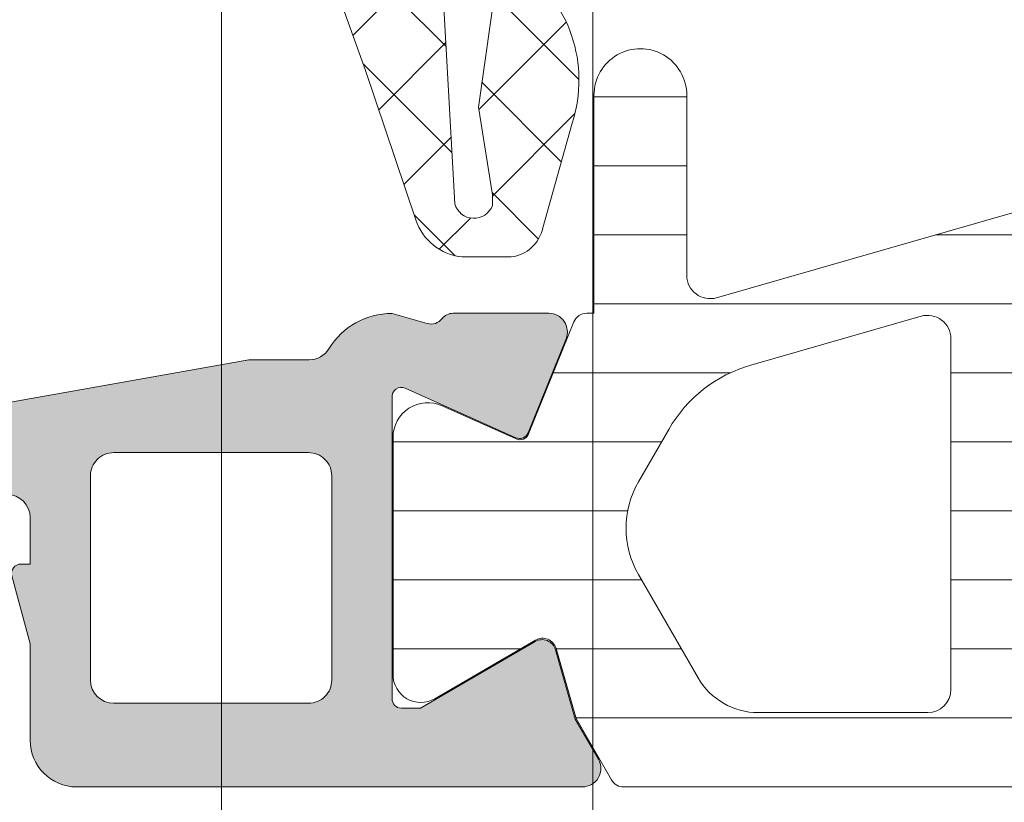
# Model space of a CAD drawing. Header units: millimetres. Extents: x 144573 to 336993, y 74252 to 247042.
# Tile 910 of 1056: x 198244 to 198265, y 227414 to 227431. Entities that reach past the tile are written whole.
import ezdxf

# ---------------------------------------------------------------- set-up
doc = ezdxf.new("R2010")
doc.units = ezdxf.units.MM
doc.layers.add('FASÁDA DETAILNÍ', color=255, linetype='Continuous', lineweight=0)

msp = doc.modelspace()

# ---------------------------------------------------------------- hatches: boundary and pattern name
at = {"layer": 'FASÁDA DETAILNÍ'}
h = msp.add_hatch(dxfattribs=at)
h.set_pattern_fill('ANSI37', color=256, scale=0.48, angle=-1.272221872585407e-14, style=0)
h.set_pattern_definition([(44.99999999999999, (198258.5511720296, 227444.2297674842), (-1.077630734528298, 1.077630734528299), []), (135, (198258.5511720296, 227444.2297674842), (-1.077630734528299, -1.077630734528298), [])])
edge = h.paths.add_edge_path(flags=16)
edge.add_line((198255.1498950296, 227444.8940614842), (198255.2496390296, 227446.2869154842))
edge.add_arc((198254.6511721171, 227446.3297729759), 0.599999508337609, 355.9039194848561, 450.0000083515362)
edge.add_arc((198254.6511719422, 227446.3297729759), 0.5999995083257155, 89.99999164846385, 184.0960805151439)
edge.add_line((198254.0527050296, 227446.2869154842), (198254.1524490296, 227444.8940614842))
edge.add_arc((198254.6511720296, 227444.9297759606), 0.5000001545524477, 184.0960643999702, 355.9039356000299)
edge = h.paths.add_edge_path(flags=16)
edge.add_arc((198253.0511754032, 227441.7297678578), 0.4999996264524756, 359.9999571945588, 450.0000428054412)
edge.add_line((198253.0511750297, 227442.2297674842), (198249.4574900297, 227442.2297674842))
edge.add_arc((198249.4574900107, 227441.7297671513), 0.5000003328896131, 89.9999978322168, 203.2180266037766)
edge.add_line((198248.9979840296, 227441.5326514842), (198251.7138620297, 227435.2015494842))
edge.add_arc((198252.1733673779, 227435.3986654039), 0.4999998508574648, 203.2180817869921, 272.5001106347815)
edge.add_line((198252.1951780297, 227434.8991414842), (198253.0729850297, 227434.9374674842))
edge.add_arc((198253.0511755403, 227435.4369910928), 0.4999994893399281, 272.4999791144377, 360.0000448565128)
edge.add_line((198253.5511750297, 227435.4369914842), (198253.5511750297, 227441.7297674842))
edge = h.paths.add_edge_path(flags=16)
edge.add_line((198278.6050940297, 227436.3216054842), (198282.7537640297, 227445.2184584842))
edge.add_arc((198282.3006102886, 227445.4297676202), 0.4999998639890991, 334.9999920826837, 450.0000296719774)
edge.add_line((198282.3006100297, 227445.9297674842), (198272.9511750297, 227445.9297674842))
edge.add_arc((198272.9511746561, 227445.4297678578), 0.4999996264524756, 89.99995719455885, 180.0000428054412)
edge.add_line((198272.4511750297, 227445.4297674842), (198272.4511750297, 227436.3058444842))
edge.add_arc((198272.9511750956, 227436.3058446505), 0.5000000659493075, 180.0000190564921, 272.5000272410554)
edge.add_line((198272.9729850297, 227435.8063204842), (198278.1737490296, 227436.0333904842))
edge.add_arc((198278.1519393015, 227436.53291589), 0.5000012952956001, 272.4999974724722, 334.9999080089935)
edge = h.paths.add_edge_path(flags=16)
edge.add_arc((198269.7511754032, 227445.4297678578), 0.4999996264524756, 359.9999571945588, 450.0000428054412)
edge.add_line((198269.7511750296, 227445.9297674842), (198262.5511750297, 227445.9297674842))
edge.add_arc((198262.5511746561, 227445.4297678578), 0.4999996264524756, 89.99995719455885, 180.0000428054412)
edge.add_line((198262.0511750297, 227445.4297674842), (198262.0511750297, 227444.2297674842))
edge.add_arc((198260.0511765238, 227444.2297659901), 1.999998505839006, -90.0000428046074, 4.280460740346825e-05, ccw=False)
edge.add_line((198260.0511750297, 227442.2297674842), (198256.2511750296, 227442.2297674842))
edge.add_arc((198256.2511746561, 227441.7297678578), 0.4999996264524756, 89.99995719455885, 180.0000428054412)
edge.add_line((198255.7511750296, 227441.7297674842), (198255.7511750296, 227435.5767064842))
edge.add_arc((198256.2511750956, 227435.5767066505), 0.5000000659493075, 180.0000190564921, 272.5000272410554)
edge.add_line((198256.2729850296, 227435.0771824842), (198261.7729850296, 227435.3173174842))
edge.add_arc((198261.7511755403, 227435.8168410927), 0.499999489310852, 272.4999791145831, 360.0000448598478)
edge.add_line((198262.2511750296, 227435.8168414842), (198262.2511750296, 227441.1297674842))
edge.add_arc((198263.3511750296, 227441.1297674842), 1.100000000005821, 0, 180, ccw=False)
edge.add_line((198264.4511750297, 227441.1297674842), (198264.4511750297, 227435.9565564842))
edge.add_arc((198264.9511750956, 227435.9565566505), 0.5000000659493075, 180.000019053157, 272.5000272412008)
edge.add_line((198264.9729850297, 227435.4570324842), (198269.7729850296, 227435.6666054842))
edge.add_arc((198269.7511755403, 227436.1661290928), 0.4999994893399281, 272.4999791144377, 360.0000448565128)
edge.add_line((198270.2511750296, 227436.1661294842), (198270.2511750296, 227445.4297674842))
edge = h.paths.add_edge_path()
edge.add_line((198284.9642280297, 227444.0433104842), (198280.8663790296, 227435.2554444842))
edge.add_ellipse((198278.1474536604, 227436.5233019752), major_axis=(-3.000002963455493, 0), ratio=1, start_angle=92.50005883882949, end_angle=154.999969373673, ccw=False)
edge.add_line((198278.2783150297, 227433.5261544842), (198277.6293650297, 227433.4978204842))
edge.add_ellipse((198277.651174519, 227432.9982968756), major_axis=(-0.4999994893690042, 0), ratio=1, start_angle=-87.50002088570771, end_angle=4.485317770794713e-05)
edge.add_line((198277.1511750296, 227432.9982964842), (198277.1511750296, 227432.0297674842))
edge.add_ellipse((198277.0511751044, 227432.0297674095), major_axis=(-0.09999992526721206, 0), ratio=1, start_angle=89.99995719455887, end_angle=180.0000428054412, ccw=False)
edge.add_line((198277.0511750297, 227431.9297674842), (198276.4511750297, 227431.9297674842))
edge.add_ellipse((198276.4511749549, 227432.0297674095), major_axis=(-0.0999999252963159, 0), ratio=1, start_angle=-4.278876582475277e-05, end_angle=90.00004282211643, ccw=False)
edge.add_line((198276.3511750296, 227432.0297674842), (198276.3511750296, 227432.9328054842))
edge.add_ellipse((198275.8511749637, 227432.9328053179), major_axis=(-0.5000000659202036, 0), ratio=1, start_angle=180.0000190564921, end_angle=272.5000272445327)
edge.add_line((198275.8293650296, 227433.4323294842), (198266.9290710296, 227433.0384914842))
edge.add_ellipse((198266.9511751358, 227432.5389802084), major_axis=(-0.5000001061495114, 0), ratio=1, start_angle=-87.466230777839, end_angle=8.298944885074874e-05)
edge.add_line((198266.4511750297, 227432.5389794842), (198266.4511750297, 227431.9297674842))
edge.add_ellipse((198266.3511751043, 227431.9297674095), major_axis=(-0.0999999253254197, 0), ratio=1, start_angle=89.99995721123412, end_angle=180.0000427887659, ccw=False)
edge.add_line((198266.3511750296, 227431.8297674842), (198265.7511750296, 227431.8297674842))
edge.add_ellipse((198265.7511749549, 227431.9297674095), major_axis=(-0.09999992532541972, 0), ratio=1, start_angle=-4.278876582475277e-05, end_angle=90.00004280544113, ccw=False)
edge.add_line((198265.6511750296, 227431.9297674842), (198265.6511750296, 227432.4593294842))
edge.add_ellipse((198265.1511745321, 227432.4593297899), major_axis=(-0.5000004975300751, 0), ratio=1, start_angle=179.9999649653, end_angle=272.5336979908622)
edge.add_line((198265.1290710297, 227432.9588414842), (198253.5888460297, 227432.4481854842))
edge.add_ellipse((198253.6106555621, 227431.9486608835), major_axis=(-0.5000004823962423, 0), ratio=1, start_angle=-87.50002091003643, end_angle=3.217057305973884)
edge.add_line((198253.1114430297, 227431.9206014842), (198253.4000060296, 227426.7868584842))
edge.add_ellipse((198253.8104240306, 227426.9024139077), major_axis=(-0.4263754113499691, 0), ratio=1, start_angle=15.72485447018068, end_angle=159.2410276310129)
edge.add_line((198254.2091190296, 227426.7512904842), (198254.2078790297, 227426.9838934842))
edge.add_line((198254.2078790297, 227426.9838934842), (198253.9097410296, 227428.8664724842))
edge.add_line((198253.9097410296, 227428.8664724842), (198254.3101670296, 227431.7157574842))
edge.add_ellipse((198254.6072476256, 227431.6740068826), major_axis=(-0.2999999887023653, 0), ratio=1, start_angle=235.4022536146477, end_angle=352.00025595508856, ccw=False)
edge.add_ellipse((198253.0741342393, 227429.4514357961), major_axis=(-3.000047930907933, 0), ratio=1, start_angle=161.9915754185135, end_angle=235.4023587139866, ccw=False)
edge.add_line((198255.9272130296, 227428.5239504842), (198255.2936370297, 227426.2690594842))
edge.add_ellipse((198254.5184245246, 227426.4299890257), major_axis=(-0.7917403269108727, 0), ratio=1, start_angle=96.79834625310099, end_angle=168.272310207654, ccw=False)
edge.add_line((198254.6121470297, 227425.6438154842), (198253.5539370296, 227425.6425944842))
edge.add_ellipse((198253.6830612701, 227426.8216807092), major_axis=(-1.186135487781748, 0), ratio=1, start_angle=18.655576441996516, end_angle=83.75032184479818, ccw=False)
edge.add_line((198252.5592470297, 227426.4422614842), (198251.4649140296, 227429.6836014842))
edge.add_line((198251.4649140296, 227429.6836014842), (198248.5751360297, 227437.7333964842))
edge.add_line((198248.5751360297, 227437.7333964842), (198244.2423270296, 227447.6312734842))
edge.add_ellipse((198244.7013360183, 227447.8295435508), major_axis=(-0.5000002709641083, 0), ratio=1, start_angle=-89.93342362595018, end_angle=23.362049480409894, ccw=False)
edge.add_line((198244.7007550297, 227448.3295434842), (198245.2474560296, 227448.3301784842))
edge.add_ellipse((198245.2480363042, 227447.8301783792), major_axis=(-0.5000004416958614, 0), ratio=1, start_angle=203.9208245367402, end_angle=270.0664945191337, ccw=False)
edge.add_line((198245.7050900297, 227448.0329154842), (198247.1068460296, 227444.8289124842))
edge.add_ellipse((198248.022987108, 227445.2297668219), major_axis=(-0.9999993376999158, 0), ratio=1, start_angle=23.63161472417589, end_angle=90.00005280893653)
edge.add_line((198248.0229880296, 227444.2297674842), (198253.2509300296, 227444.2297674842))
edge.add_line((198253.2509300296, 227444.2297674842), (198253.2509390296, 227446.0292464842))
edge.add_line((198253.2509390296, 227446.0292464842), (198252.7361380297, 227446.1671884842))
edge.add_ellipse((198252.8509032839, 227446.4443425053), major_axis=(-0.2999756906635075, 0), ratio=1, start_angle=-22.50356669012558, end_angle=67.50629974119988, ccw=False)
edge.add_line((198252.5737690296, 227446.5591554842), (198253.4229360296, 227447.8292824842))
edge.add_ellipse((198254.288800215, 227447.3295617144), major_axis=(-0.9997207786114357, 0), ratio=1, start_angle=269.99238815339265, end_angle=330.00923930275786, ccw=False)
edge.add_line((198254.2889330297, 227448.3292824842), (198255.0132940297, 227448.3292514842))
edge.add_ellipse((198255.0130859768, 227447.3295136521), major_axis=(-0.9997378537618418, 0), ratio=1, start_angle=209.9913249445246, end_angle=269.98807632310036, ccw=False)
edge.add_line((198255.8789600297, 227447.8292514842), (198256.7281270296, 227446.5591554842))
edge.add_ellipse((198256.4509795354, 227446.4443435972), major_axis=(-0.2999875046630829, 0), ratio=1, start_angle=112.49860380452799, end_angle=202.5024061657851, ccw=False)
edge.add_line((198256.5657730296, 227446.1671884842), (198256.0509570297, 227446.0292164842))
edge.add_line((198256.0509570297, 227446.0292164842), (198256.0509490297, 227444.2297674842))
edge.add_line((198256.0509490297, 227444.2297674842), (198259.2511760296, 227444.2297674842))
edge.add_ellipse((198259.2511762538, 227444.5297672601), major_axis=(-0.2999997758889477, 0), ratio=1, start_angle=89.99995719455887, end_angle=180.0000427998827)
edge.add_line((198259.5511760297, 227444.5297674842), (198259.5511760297, 227447.8297634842))
edge.add_ellipse((198260.0511756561, 227447.8297638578), major_axis=(-0.4999996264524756, 0), ratio=1, start_angle=-90.00004280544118, end_angle=4.2805441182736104e-05, ccw=False)
edge.add_line((198260.0511760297, 227448.3297634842), (198286.9487980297, 227448.3297634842))
edge.add_line((198286.9487980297, 227448.3297634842), (198287.8439160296, 227446.7793714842))
edge.add_ellipse((198287.4109034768, 227446.5293713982), major_axis=(-0.4999999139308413, 0), ratio=1, start_angle=90.00006334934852, end_angle=210.0000170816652, ccw=False)
edge.add_line((198287.4109040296, 227446.0293714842), (198287.4109040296, 227444.3320004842))
edge.add_line((198287.4109040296, 227444.3320004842), (198285.4173820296, 227444.3320004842))
edge.add_ellipse((198285.417381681, 227443.8320002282), major_axis=(-0.5000002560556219, 0), ratio=1, start_angle=269.9999600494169, end_angle=334.9998714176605)
h = msp.add_hatch(dxfattribs=at)
h.set_pattern_fill('ANSI37', color=256, scale=0.48, angle=-1.272221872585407e-14, style=0)
h.set_pattern_definition([(44.99999999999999, (198258.5511720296, 227444.229767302), (-1.077630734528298, 1.077630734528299), []), (135, (198258.5511720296, 227444.229767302), (-1.077630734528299, -1.077630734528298), [])])
edge = h.paths.add_edge_path(flags=16)
edge.add_line((198255.1498950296, 227444.894061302), (198255.2496390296, 227446.286915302))
edge.add_arc((198254.6511721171, 227446.3297727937), 0.599999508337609, 355.9039194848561, 450.0000083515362)
edge.add_arc((198254.6511719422, 227446.3297727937), 0.5999995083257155, 89.99999164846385, 184.0960805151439)
edge.add_line((198254.0527050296, 227446.286915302), (198254.1524490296, 227444.894061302))
edge.add_arc((198254.6511720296, 227444.9297757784), 0.5000001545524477, 184.0960643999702, 355.9039356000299)
edge = h.paths.add_edge_path(flags=16)
edge.add_arc((198253.0511754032, 227441.7297676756), 0.4999996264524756, 359.9999571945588, 450.0000428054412)
edge.add_line((198253.0511750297, 227442.229767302), (198249.4574900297, 227442.229767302))
edge.add_arc((198249.4574900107, 227441.7297669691), 0.5000003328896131, 89.9999978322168, 203.2180266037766)
edge.add_line((198248.9979840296, 227441.532651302), (198251.7138620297, 227435.201549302))
edge.add_arc((198252.1733673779, 227435.3986652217), 0.4999998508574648, 203.2180817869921, 272.5001106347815)
edge.add_line((198252.1951780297, 227434.899141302), (198253.0729850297, 227434.937467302))
edge.add_arc((198253.0511755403, 227435.4369909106), 0.4999994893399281, 272.4999791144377, 360.0000448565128)
edge.add_line((198253.5511750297, 227435.436991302), (198253.5511750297, 227441.729767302))
edge = h.paths.add_edge_path(flags=16)
edge.add_line((198278.6050940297, 227436.321605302), (198282.7537640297, 227445.218458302))
edge.add_arc((198282.3006102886, 227445.429767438), 0.4999998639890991, 334.9999920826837, 450.0000296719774)
edge.add_line((198282.3006100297, 227445.929767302), (198272.9511750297, 227445.929767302))
edge.add_arc((198272.9511746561, 227445.4297676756), 0.4999996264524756, 89.99995719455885, 180.0000428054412)
edge.add_line((198272.4511750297, 227445.429767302), (198272.4511750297, 227436.305844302))
edge.add_arc((198272.9511750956, 227436.3058444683), 0.5000000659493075, 180.0000190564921, 272.5000272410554)
edge.add_line((198272.9729850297, 227435.806320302), (198278.1737490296, 227436.033390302))
edge.add_arc((198278.1519393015, 227436.5329157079), 0.5000012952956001, 272.4999974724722, 334.9999080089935)
edge = h.paths.add_edge_path(flags=16)
edge.add_arc((198269.7511754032, 227445.4297676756), 0.4999996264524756, 359.9999571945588, 450.0000428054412)
edge.add_line((198269.7511750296, 227445.929767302), (198262.5511750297, 227445.929767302))
edge.add_arc((198262.5511746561, 227445.4297676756), 0.4999996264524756, 89.99995719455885, 180.0000428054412)
edge.add_line((198262.0511750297, 227445.429767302), (198262.0511750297, 227444.229767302))
edge.add_arc((198260.0511765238, 227444.2297658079), 1.999998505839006, -90.0000428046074, 4.280460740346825e-05, ccw=False)
edge.add_line((198260.0511750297, 227442.229767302), (198256.2511750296, 227442.229767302))
edge.add_arc((198256.2511746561, 227441.7297676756), 0.4999996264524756, 89.99995719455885, 180.0000428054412)
edge.add_line((198255.7511750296, 227441.729767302), (198255.7511750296, 227435.576706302))
edge.add_arc((198256.2511750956, 227435.5767064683), 0.5000000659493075, 180.0000190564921, 272.5000272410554)
edge.add_line((198256.2729850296, 227435.077182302), (198261.7729850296, 227435.317317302))
edge.add_arc((198261.7511755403, 227435.8168409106), 0.499999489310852, 272.4999791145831, 360.0000448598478)
edge.add_line((198262.2511750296, 227435.816841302), (198262.2511750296, 227441.129767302))
edge.add_arc((198263.3511750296, 227441.129767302), 1.100000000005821, 0, 180, ccw=False)
edge.add_line((198264.4511750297, 227441.129767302), (198264.4511750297, 227435.956556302))
edge.add_arc((198264.9511750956, 227435.9565564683), 0.5000000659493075, 180.000019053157, 272.5000272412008)
edge.add_line((198264.9729850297, 227435.457032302), (198269.7729850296, 227435.666605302))
edge.add_arc((198269.7511755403, 227436.1661289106), 0.4999994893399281, 272.4999791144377, 360.0000448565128)
edge.add_line((198270.2511750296, 227436.166129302), (198270.2511750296, 227445.429767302))
edge = h.paths.add_edge_path()
edge.add_line((198284.9642280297, 227444.043310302), (198280.8663790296, 227435.255444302))
edge.add_ellipse((198278.1474536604, 227436.523301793), major_axis=(-3.000002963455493, 0), ratio=1, start_angle=92.50005883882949, end_angle=154.999969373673, ccw=False)
edge.add_line((198278.2783150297, 227433.526154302), (198277.6293650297, 227433.497820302))
edge.add_ellipse((198277.651174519, 227432.9982966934), major_axis=(-0.4999994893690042, 0), ratio=1, start_angle=-87.50002088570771, end_angle=4.485317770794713e-05)
edge.add_line((198277.1511750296, 227432.998296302), (198277.1511750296, 227432.029767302))
edge.add_ellipse((198277.0511751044, 227432.0297672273), major_axis=(-0.09999992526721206, 0), ratio=1, start_angle=89.99995719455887, end_angle=180.0000428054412, ccw=False)
edge.add_line((198277.0511750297, 227431.929767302), (198276.4511750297, 227431.929767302))
edge.add_ellipse((198276.4511749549, 227432.0297672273), major_axis=(-0.0999999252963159, 0), ratio=1, start_angle=-4.278876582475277e-05, end_angle=90.00004282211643, ccw=False)
edge.add_line((198276.3511750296, 227432.029767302), (198276.3511750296, 227432.932805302))
edge.add_ellipse((198275.8511749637, 227432.9328051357), major_axis=(-0.5000000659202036, 0), ratio=1, start_angle=180.0000190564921, end_angle=272.5000272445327)
edge.add_line((198275.8293650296, 227433.432329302), (198266.9290710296, 227433.038491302))
edge.add_ellipse((198266.9511751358, 227432.5389800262), major_axis=(-0.5000001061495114, 0), ratio=1, start_angle=-87.466230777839, end_angle=8.298944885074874e-05)
edge.add_line((198266.4511750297, 227432.538979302), (198266.4511750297, 227431.929767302))
edge.add_ellipse((198266.3511751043, 227431.9297672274), major_axis=(-0.0999999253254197, 0), ratio=1, start_angle=89.99995721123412, end_angle=180.0000427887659, ccw=False)
edge.add_line((198266.3511750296, 227431.829767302), (198265.7511750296, 227431.829767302))
edge.add_ellipse((198265.7511749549, 227431.9297672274), major_axis=(-0.09999992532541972, 0), ratio=1, start_angle=-4.278876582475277e-05, end_angle=90.00004280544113, ccw=False)
edge.add_line((198265.6511750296, 227431.929767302), (198265.6511750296, 227432.459329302))
edge.add_ellipse((198265.1511745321, 227432.4593296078), major_axis=(-0.5000004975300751, 0), ratio=1, start_angle=179.9999649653, end_angle=272.5336979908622)
edge.add_line((198265.1290710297, 227432.958841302), (198253.5888460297, 227432.448185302))
edge.add_ellipse((198253.6106555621, 227431.9486607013), major_axis=(-0.5000004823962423, 0), ratio=1, start_angle=-87.50002091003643, end_angle=3.217057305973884)
edge.add_line((198253.1114430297, 227431.920601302), (198253.4000060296, 227426.786858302))
edge.add_ellipse((198253.8104240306, 227426.9024137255), major_axis=(-0.4263754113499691, 0), ratio=1, start_angle=15.72485447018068, end_angle=159.2410276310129)
edge.add_line((198254.2091190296, 227426.751290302), (198254.2078790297, 227426.983893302))
edge.add_line((198254.2078790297, 227426.983893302), (198253.9097410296, 227428.866472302))
edge.add_line((198253.9097410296, 227428.866472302), (198254.3101670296, 227431.715757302))
edge.add_ellipse((198254.6072476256, 227431.6740067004), major_axis=(-0.2999999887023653, 0), ratio=1, start_angle=235.4022536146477, end_angle=352.00025595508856, ccw=False)
edge.add_ellipse((198253.0741342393, 227429.4514356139), major_axis=(-3.000047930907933, 0), ratio=1, start_angle=161.9915754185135, end_angle=235.4023587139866, ccw=False)
edge.add_line((198255.9272130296, 227428.523950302), (198255.2936370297, 227426.269059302))
edge.add_ellipse((198254.5184245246, 227426.4299888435), major_axis=(-0.7917403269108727, 0), ratio=1, start_angle=96.79834625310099, end_angle=168.272310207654, ccw=False)
edge.add_line((198254.6121470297, 227425.643815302), (198253.5539370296, 227425.642594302))
edge.add_ellipse((198253.6830612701, 227426.821680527), major_axis=(-1.186135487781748, 0), ratio=1, start_angle=18.655576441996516, end_angle=83.75032184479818, ccw=False)
edge.add_line((198252.5592470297, 227426.442261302), (198251.4649140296, 227429.683601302))
edge.add_line((198251.4649140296, 227429.683601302), (198248.5751360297, 227437.733396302))
edge.add_line((198248.5751360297, 227437.733396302), (198244.2423270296, 227447.631273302))
edge.add_ellipse((198244.7013360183, 227447.8295433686), major_axis=(-0.5000002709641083, 0), ratio=1, start_angle=-89.93342362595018, end_angle=23.362049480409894, ccw=False)
edge.add_line((198244.7007550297, 227448.329543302), (198245.2474560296, 227448.330178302))
edge.add_ellipse((198245.2480363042, 227447.830178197), major_axis=(-0.5000004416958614, 0), ratio=1, start_angle=203.9208245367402, end_angle=270.0664945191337, ccw=False)
edge.add_line((198245.7050900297, 227448.032915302), (198247.1068460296, 227444.828912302))
edge.add_ellipse((198248.022987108, 227445.2297666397), major_axis=(-0.9999993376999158, 0), ratio=1, start_angle=23.63161472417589, end_angle=90.00005280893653)
edge.add_line((198248.0229880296, 227444.229767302), (198253.2509300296, 227444.229767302))
edge.add_line((198253.2509300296, 227444.229767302), (198253.2509390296, 227446.029246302))
edge.add_line((198253.2509390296, 227446.029246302), (198252.7361380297, 227446.167188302))
edge.add_ellipse((198252.8509032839, 227446.4443423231), major_axis=(-0.2999756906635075, 0), ratio=1, start_angle=-22.50356669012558, end_angle=67.50629974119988, ccw=False)
edge.add_line((198252.5737690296, 227446.559155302), (198253.4229360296, 227447.829282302))
edge.add_ellipse((198254.288800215, 227447.3295615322), major_axis=(-0.9997207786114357, 0), ratio=1, start_angle=269.99238815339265, end_angle=330.00923930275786, ccw=False)
edge.add_line((198254.2889330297, 227448.329282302), (198255.0132940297, 227448.329251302))
edge.add_ellipse((198255.0130859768, 227447.3295134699), major_axis=(-0.9997378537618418, 0), ratio=1, start_angle=209.9913249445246, end_angle=269.98807632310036, ccw=False)
edge.add_line((198255.8789600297, 227447.829251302), (198256.7281270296, 227446.559155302))
edge.add_ellipse((198256.4509795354, 227446.444343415), major_axis=(-0.2999875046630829, 0), ratio=1, start_angle=112.49860380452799, end_angle=202.5024061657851, ccw=False)
edge.add_line((198256.5657730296, 227446.167188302), (198256.0509570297, 227446.029216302))
edge.add_line((198256.0509570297, 227446.029216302), (198256.0509490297, 227444.229767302))
edge.add_line((198256.0509490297, 227444.229767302), (198259.2511760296, 227444.229767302))
edge.add_ellipse((198259.2511762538, 227444.5297670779), major_axis=(-0.2999997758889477, 0), ratio=1, start_angle=89.99995719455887, end_angle=180.0000427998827)
edge.add_line((198259.5511760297, 227444.529767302), (198259.5511760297, 227447.829763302))
edge.add_ellipse((198260.0511756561, 227447.8297636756), major_axis=(-0.4999996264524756, 0), ratio=1, start_angle=-90.00004280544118, end_angle=4.2805441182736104e-05, ccw=False)
edge.add_line((198260.0511760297, 227448.329763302), (198286.9487980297, 227448.329763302))
edge.add_line((198286.9487980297, 227448.329763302), (198287.8439160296, 227446.779371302))
edge.add_ellipse((198287.4109034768, 227446.529371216), major_axis=(-0.4999999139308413, 0), ratio=1, start_angle=90.00006334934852, end_angle=210.0000170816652, ccw=False)
edge.add_line((198287.4109040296, 227446.029371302), (198287.4109040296, 227444.332000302))
edge.add_line((198287.4109040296, 227444.332000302), (198285.4173820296, 227444.332000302))
edge.add_ellipse((198285.417381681, 227443.832000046), major_axis=(-0.5000002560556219, 0), ratio=1, start_angle=269.9999600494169, end_angle=334.9998714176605)
h = msp.add_hatch(dxfattribs=at)
h.set_pattern_fill('ANSI31', color=256, scale=0.468, angle=-45.00000000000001, style=0)
h.set_pattern_definition([(360, (198240.5511720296, 227414.2297674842), (6.060223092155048e-16, 1.4859), [])])
edge = h.paths.add_edge_path(flags=16)
edge.add_line((198258.6396500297, 227416.5778674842), (198257.3562880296, 227418.8005774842))
edge.add_ellipse((198259.088012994, 227419.8004498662), major_axis=(-1.99965400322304, 0), ratio=1, start_angle=-29.99995422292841, end_angle=30.00150144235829, ccw=False)
edge.add_line((198257.3562610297, 227420.8002754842), (198258.0083890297, 227421.9297934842))
edge.add_ellipse((198260.6064692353, 227420.4297903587), major_axis=(-3.000005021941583, 0), ratio=1, start_angle=286.00005471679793, end_angle=329.9999864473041, ccw=False)
edge.add_line((198259.7795530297, 227423.3135794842), (198263.4505750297, 227424.3662274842))
edge.add_ellipse((198263.5883938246, 227423.8855964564), major_axis=(-0.5000002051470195, 0), ratio=1, start_angle=179.9992010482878, end_angle=286.0000072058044, ccw=False)
edge.add_line((198264.0883940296, 227423.8855894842), (198264.0882840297, 227416.3278364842))
edge.add_ellipse((198263.5882841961, 227416.3278463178), major_axis=(-0.4999998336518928, 0), ratio=1, start_angle=89.9991787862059, end_angle=179.9988731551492, ccw=False)
edge.add_line((198263.5882770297, 227415.8278464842), (198259.9386280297, 227415.8279024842))
edge.add_ellipse((198259.9386674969, 227417.3279017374), major_axis=(-1.499999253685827, 0), ratio=1, start_angle=30.001527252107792, end_angle=89.99849246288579, ccw=False)
edge = h.paths.add_edge_path(flags=16)
edge.add_line((198265.6882860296, 227416.3278184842), (198265.6884130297, 227424.6311484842))
edge.add_ellipse((198266.1884133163, 227424.6311402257), major_axis=(-0.5000002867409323, 0), ratio=1, start_angle=285.9999439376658, end_angle=359.9990536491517, ccw=False)
edge.add_line((198266.0505950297, 227425.1117714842), (198272.0033570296, 227426.8186984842))
edge.add_ellipse((198272.1411760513, 227426.3380677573), major_axis=(-0.4999999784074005, 0), ratio=1, start_angle=179.9990519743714, end_angle=286.0000416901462, ccw=False)
edge.add_line((198272.6411760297, 227426.3380594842), (198272.6410060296, 227416.3277054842))
edge.add_ellipse((198272.1410058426, 227416.3277176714), major_axis=(-0.5000001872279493, 0), ratio=1, start_angle=89.99910470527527, end_angle=179.9986034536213, ccw=False)
edge.add_line((198272.1409980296, 227415.8277174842), (198266.1882780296, 227415.8278074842))
edge.add_ellipse((198266.1882863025, 227416.3278077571), major_axis=(-0.5000002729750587, 0), ratio=1, start_angle=-0.0012292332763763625, end_angle=89.9990519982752, ccw=False)
edge = h.paths.add_edge_path(flags=16)
edge.add_line((198280.0053100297, 227426.8768544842), (198281.8391990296, 227423.7004644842))
edge.add_ellipse((198279.241119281, 227422.2004646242), major_axis=(-3.000002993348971, 0), ratio=1, start_angle=149.9985082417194, end_angle=209.9999639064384, ccw=False)
edge.add_line((198281.8391590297, 227420.7003954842), (198279.4586640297, 227416.5775124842))
edge.add_ellipse((198278.1596457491, 227417.3275481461), major_axis=(-1.500000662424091, 0), ratio=1, start_angle=89.99848282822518, end_angle=149.9984416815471, ccw=False)
edge.add_line((198278.1596060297, 227415.8275474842), (198274.7409920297, 227415.8276384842))
edge.add_ellipse((198274.7410055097, 227416.3276379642), major_axis=(-0.4999994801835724, 0), ratio=1, start_angle=-0.001434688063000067, end_angle=89.99845530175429, ccw=False)
edge.add_line((198274.2410060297, 227416.3276504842), (198274.2411870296, 227426.6269654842))
edge.add_ellipse((198275.2411873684, 227426.6269471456), major_axis=(-1.000000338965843, 0), ratio=1, start_angle=269.99847242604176, end_angle=359.99894927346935, ccw=False)
edge.add_line((198275.2412140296, 227427.6269474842), (198278.7063120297, 227427.6268544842))
edge.add_ellipse((198278.7062718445, 227426.1268543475), major_axis=(-1.500000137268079, 0), ratio=1, start_angle=210.0000030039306, end_angle=269.99846503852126, ccw=False)
edge = h.paths.add_edge_path()
edge.add_line((198281.8531160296, 227429.2267224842), (198275.3000530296, 227429.2269444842))
edge.add_arc((198275.2998861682, 227424.2269467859), 4.999997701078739, 89.99808790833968, 106.0000237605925)
edge.add_line((198273.9216980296, 227429.0332524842), (198259.0352800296, 227424.7646414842))
edge.add_arc((198258.8974615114, 227425.2452718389), 0.4999994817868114, 179.9999260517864, 285.9999979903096, ccw=False)
edge.add_line((198258.3974620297, 227425.2452724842), (198258.3974620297, 227429.1286464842))
edge.add_arc((198257.3974620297, 227429.1286664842), 1.0000000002, 359.998854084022, 539.9988540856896)
edge.add_line((198256.3974620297, 227429.1286864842), (198256.3972740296, 227424.4303504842))
edge.add_line((198256.3972740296, 227424.4303504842), (198256.2412220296, 227424.4303504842))
edge.add_arc((198256.2412214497, 227424.1303504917), 0.2999999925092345, 89.99988924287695, 158.0261541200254)
edge.add_line((198255.9630150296, 227424.2426054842), (198254.9898280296, 227421.8307034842))
edge.add_arc((198254.804356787, 227421.905540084), 0.200000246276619, 245.8590177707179, 338.0262022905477, ccw=False)
edge.add_line((198254.7225600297, 227421.7230314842), (198253.1238750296, 227422.4395314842))
edge.add_arc((198252.8171367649, 227421.7551257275), 0.7499997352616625, 65.85894153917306, 180.0000185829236)
edge.add_line((198252.0671370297, 227421.7551254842), (198252.0671370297, 227416.6475764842))
edge.add_arc((198252.667136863, 227416.6475766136), 0.5999998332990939, 180.0000123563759, 300.1429248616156)
edge.add_line((198252.9684320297, 227416.1287114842), (198255.1403890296, 227417.3899274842))
edge.add_arc((198255.291037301, 227417.1304948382), 0.3000003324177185, 16.000069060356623, 120.1430306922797, ccw=False)
edge.add_line((198255.5794160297, 227417.2131864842), (198256.0136830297, 227415.6987144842))
edge.add_line((198256.0136830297, 227415.6987144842), (198256.7762310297, 227414.3779424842))
edge.add_arc((198257.0360381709, 227414.5279432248), 0.2999999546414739, 210.000168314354, 272.4633047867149)
edge.add_line((198257.0489320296, 227414.2282204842), (198281.0385860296, 227414.2282204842))
edge.add_arc((198281.0585407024, 227414.5275562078), 0.300000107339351, 266.1861237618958, 329.9998522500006)
edge.add_line((198281.3183480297, 227414.3775554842), (198282.0809160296, 227415.6983614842))
edge.add_line((198282.0809160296, 227415.6983614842), (198282.5151830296, 227417.2128324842))
edge.add_arc((198282.8035621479, 227417.1301413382), 0.3000005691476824, 59.8570816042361, 164.0000432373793, ccw=False)
edge.add_line((198282.9542100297, 227417.3895744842), (198285.1261660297, 227416.1283584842))
edge.add_arc((198285.4274616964, 227416.6472239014), 0.6000003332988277, 239.8570476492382, 359.9999601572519)
edge.add_line((198286.0274620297, 227416.6472234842), (198286.0274620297, 227426.5508234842))
edge.add_arc((198285.2774619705, 227426.5508242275), 0.7500000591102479, 359.9999432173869, 474.1410202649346)
edge.add_line((198284.9707240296, 227427.2352304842), (198283.3720390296, 227426.5187304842))
edge.add_arc((198283.2902422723, 227426.701239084), 0.2000002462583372, 201.9737977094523, 294.1409822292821, ccw=False)
edge.add_line((198283.1047710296, 227426.6264024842), (198282.1313120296, 227429.0389774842))
edge.add_arc((198281.8531061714, 227428.9267233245), 0.2999991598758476, 21.97373853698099, 89.99811721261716)
h = msp.add_hatch(color=256, dxfattribs=at)
edge = h.paths.add_edge_path(flags=16)
edge.add_line((198246.0473870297, 227421.4296234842), (198250.2471370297, 227421.4296234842))
edge.add_ellipse((198250.2471374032, 227420.9296238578), major_axis=(-0.4999996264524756, 0), ratio=1, start_angle=179.9999571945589, end_angle=270.0000428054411, ccw=False)
edge.add_line((198250.7471370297, 227420.9296234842), (198250.7471370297, 227416.5295994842))
edge.add_ellipse((198250.2471374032, 227416.5295991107), major_axis=(-0.4999996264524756, 0), ratio=1, start_angle=89.99995719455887, end_angle=180.0000428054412, ccw=False)
edge.add_line((198250.2471370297, 227416.0295994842), (198246.0473880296, 227416.0295994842))
edge.add_ellipse((198246.0473885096, 227416.5295999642), major_axis=(-0.5000004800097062, 0), ratio=1, start_angle=5.50049812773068e-05, end_angle=89.99994499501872, ccw=False)
edge.add_line((198245.5473880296, 227416.5295994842), (198245.5473870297, 227420.9296234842))
edge.add_ellipse((198246.0473866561, 227420.9296238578), major_axis=(-0.4999996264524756, 0), ratio=1, start_angle=-90.00004280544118, end_angle=4.2805441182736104e-05, ccw=False)
edge = h.paths.add_edge_path()
edge.add_line((198248.9607910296, 227423.4280044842), (198242.1977910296, 227422.2282444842))
edge.add_arc((198242.5471353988, 227420.2589928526), 1.999998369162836, 100.0595901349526, 180.0000392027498)
edge.add_line((198240.5471370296, 227420.2589914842), (198240.5471370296, 227416.0940184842))
edge.add_line((198240.5471370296, 227416.0940184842), (198241.0074180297, 227414.3762294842))
edge.add_arc((198241.2006030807, 227414.427993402), 0.1999999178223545, 195.000038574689, 269.9999853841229)
edge.add_line((198241.2006030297, 227414.2279934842), (198241.6471370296, 227414.2279934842))
edge.add_arc((198241.6471374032, 227414.7279931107), 0.4999996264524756, 269.9999571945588, 360.0000428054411)
edge.add_line((198242.1471370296, 227414.7279934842), (198242.1471370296, 227420.0279934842))
edge.add_arc((198242.6471366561, 227420.0279938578), 0.4999996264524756, 89.99995719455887, 180.0000428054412, ccw=False)
edge.add_line((198242.6471370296, 227420.5279934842), (198243.7473870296, 227420.5279934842))
edge.add_arc((198243.7473865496, 227420.0279930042), 0.5000004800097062, 5.50049812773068e-05, 89.99994499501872, ccw=False)
edge.add_line((198244.2473870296, 227420.0279934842), (198244.2473870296, 227419.0279934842))
edge.add_line((198244.2473870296, 227419.0279934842), (198244.0473870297, 227419.0279934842))
edge.add_arc((198244.0473873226, 227418.827993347), 0.2000001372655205, 90.00008392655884, 195.0000053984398)
edge.add_line((198243.8542020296, 227418.7762294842), (198244.2473880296, 227417.3088414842))
edge.add_line((198244.2473880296, 227417.3088414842), (198244.2473880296, 227415.2279934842))
edge.add_arc((198245.2473889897, 227415.2279944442), 1.000000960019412, 180.0000550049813, 269.9999449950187)
edge.add_line((198245.2473880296, 227414.2279934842), (198256.1468900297, 227414.2279934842))
edge.add_arc((198256.1468902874, 227414.6279938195), 0.4000003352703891, 269.9999630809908, 389.9999168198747)
edge.add_line((198256.4933010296, 227414.8279934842), (198255.9951350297, 227415.6908414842))
edge.add_line((198255.9951350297, 227415.6908414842), (198255.5672650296, 227417.1830024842))
edge.add_arc((198255.278886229, 227417.1003111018), 0.300000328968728, 16.00001688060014, 120.1792412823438)
edge.add_line((198255.1280740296, 227417.3596484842), (198252.6624630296, 227415.9279134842))
edge.add_line((198252.6624630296, 227415.9279134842), (198252.2420440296, 227415.9279134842))
edge.add_arc((198252.238551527, 227416.1194817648), 0.1916001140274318, 177.4777781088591, 271.0444500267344, ccw=False)
edge.add_line((198252.0471370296, 227416.1279134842), (198252.0471370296, 227422.6173524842))
edge.add_arc((198252.2463035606, 227422.6355902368), 0.1999998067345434, 65.85905186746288, 185.2320045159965, ccw=False)
edge.add_line((198252.3281000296, 227422.8180984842), (198254.7117850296, 227421.7497774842))
edge.add_arc((198254.793581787, 227421.932286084), 0.2000002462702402, 245.8590177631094, 338.026202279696)
edge.add_line((198254.9790530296, 227421.8574494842), (198255.7954130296, 227423.8806774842))
edge.add_arc((198255.4244711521, 227424.0303505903), 0.3999998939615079, 338.0261821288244, 450.0000175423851)
edge.add_line((198255.4244710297, 227424.4303504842), (198253.3603240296, 227424.4303514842))
edge.add_arc((198253.3603231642, 227424.1303518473), 0.2999996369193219, 89.9998347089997, 142.0950865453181)
edge.add_arc((198252.8869036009, 227424.4989623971), 0.3000002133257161, 254.00013794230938, 322.09534749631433, ccw=False)
edge.add_line((198252.8042130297, 227424.2105834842), (198252.0463240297, 227424.4279054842))
edge.add_arc((198252.0463235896, 227422.8279064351), 1.599999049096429, 89.99998424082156, 148.4076055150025)
edge.add_arc((198250.2575515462, 227423.928038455), 0.4999999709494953, 270.0015450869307, 328.4076640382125, ccw=False)
edge.add_line((198250.2575650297, 227423.4280384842), (198248.9607910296, 227423.4280044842))
h = msp.add_hatch(dxfattribs=at)
h.set_pattern_fill('ANSI37', color=256, scale=0.625, angle=-1.272221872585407e-14, style=0)
h.set_pattern_definition([(44.99999999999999, (198240.5511720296, 227413.7297674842), (-1.403165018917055, 1.403165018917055), []), (135, (198240.5511720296, 227413.7297674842), (-1.403165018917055, -1.403165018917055), [])])
edge = h.paths.add_edge_path()
edge.add_ellipse((198245.1717338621, 227404.8428519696), major_axis=(-5.039467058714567, 0), ratio=1, start_angle=4.964461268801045, end_angle=60.20821553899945)
edge.add_ellipse((198242.8169336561, 227400.7297674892), major_axis=(-0.3000000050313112, 0), ratio=1, start_angle=60.20782702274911, end_angle=89.99930739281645)
edge.add_line((198242.8169300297, 227400.4297674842), (198243.3512140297, 227400.4297644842))
edge.add_ellipse((198243.3512152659, 227400.729764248), major_axis=(-0.2999997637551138, 0), ratio=1, start_angle=89.99976389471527, end_angle=180.0000451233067)
edge.add_line((198243.6512150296, 227400.7297644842), (198243.6512150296, 227402.2797614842))
edge.add_ellipse((198243.9512256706, 227402.279753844), major_axis=(-0.3000106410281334, 0), ratio=1, start_angle=270.00432394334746, end_angle=359.99854088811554, ccw=False)
edge.add_line((198243.9512030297, 227402.5797644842), (198245.3511850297, 227402.5797754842))
edge.add_ellipse((198245.3511821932, 227402.8797653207), major_axis=(-0.2999898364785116, 0), ratio=1, start_angle=90.00054174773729, end_angle=179.9996492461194)
edge.add_line((198245.6511720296, 227402.8797634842), (198245.6511720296, 227404.5797754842))
edge.add_ellipse((198245.3511618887, 227404.5797683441), major_axis=(-0.3000101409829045, 0), ratio=1, start_angle=180.0013636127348, end_angle=269.9955805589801)
edge.add_line((198245.3511850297, 227404.8797784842), (198243.7873540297, 227404.8797674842))
edge.add_ellipse((198243.7544970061, 227405.1809265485), major_axis=(-0.3029461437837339, 0), ratio=1, start_angle=-13.483577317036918, end_angle=96.22645090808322, ccw=False)
edge.add_ellipse((198232.4385326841, 227413.8858496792), major_axis=(-14.00076634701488, 0), ratio=1, start_angle=141.9243799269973, end_angle=164.6982677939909)
edge.add_ellipse((198246.4307704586, 227410.0791361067), major_axis=(-0.5004721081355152, 0), ratio=1, start_angle=230.1933656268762, end_angle=347.0823914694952, ccw=False)
edge.add_line((198246.7511720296, 227410.4636034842), (198246.7511720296, 227402.1803244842))
edge.add_ellipse((198246.2511723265, 227402.1803250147), major_axis=(-0.499999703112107, 0), ratio=1, start_angle=119.99998035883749, end_angle=179.9999392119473, ccw=False)
edge.add_line((198246.5011720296, 227401.7473124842), (198246.2011720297, 227401.5741064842))
edge.add_ellipse((198246.4511717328, 227401.1410939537), major_axis=(-0.4999997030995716, 0), ratio=1, start_angle=299.9999803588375, end_angle=359.9999392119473)
edge.add_line((198245.9511720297, 227401.1410944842), (198245.9511720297, 227399.5117464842))
edge.add_ellipse((198246.9511713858, 227399.511745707), major_axis=(-0.9999993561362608, 0), ratio=1, start_angle=-4.45279929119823e-05, end_angle=59.94966113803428)
edge.add_ellipse((198242.7948446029, 227392.3273649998), major_axis=(-7.300023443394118, 0), ratio=1, start_angle=191.2855536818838, end_angle=239.94964541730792, ccw=False)
edge.add_ellipse((198249.8511816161, 227394.1425971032), major_axis=(-0.3999905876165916, 0), ratio=1, start_angle=20.501829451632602, end_angle=104.85297522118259, ccw=False)
edge.add_ellipse((198243.5020834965, 227391.7685301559), major_axis=(-6.378448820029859, 0), ratio=1, start_angle=200.5018745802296, end_angle=255.5474022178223)
edge.add_line((198245.0940100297, 227397.9451294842), (198243.6833030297, 227398.3087164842))
edge.add_line((198243.6833030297, 227398.3087164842), (198242.8206020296, 227398.5188294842))
edge.add_ellipse((198244.1511670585, 227403.855452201), major_axis=(-5.499995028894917, 0), ratio=1, start_angle=-3.420221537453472e-05, end_angle=76.00004503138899, ccw=False)
edge.add_line((198238.6511720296, 227403.8554554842), (198238.6511720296, 227416.2734834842))
edge.add_line((198238.6511720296, 227416.2734834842), (198238.9387910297, 227417.6365404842))
edge.add_ellipse((198238.4495646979, 227417.7397730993), major_axis=(-0.4999993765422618, 0), ratio=1, start_angle=168.084699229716, end_angle=229.7162484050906)
edge.add_line((198238.7728510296, 227418.1211984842), (198236.9162430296, 227419.6948094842))
edge.add_ellipse((198237.4011725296, 227420.2669484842), major_axis=(-0.7499997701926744, 0), ratio=1, start_angle=-130.2837061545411, end_angle=49.71629384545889, ccw=False)
edge.add_line((198237.8861020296, 227420.8390874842), (198240.1977460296, 227418.8798014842))
edge.add_ellipse((198239.5511738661, 227418.1169498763), major_axis=(-0.9999990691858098, 0), ratio=1, start_angle=168.0847521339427, end_angle=229.7163013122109, ccw=False)
edge.add_line((198240.5296270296, 227417.9104854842), (198240.1511720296, 227416.1169484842))
edge.add_line((198240.1511720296, 227416.1169484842), (198240.1511720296, 227404.4067474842))

# ---------------------------------------------------------------- linework, layer by layer
for p, q in [((198248.3692601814, 223842.6779105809), (198248.3692601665, 242857.1778107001)), ((198248.369260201, 219182.1778107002), (198248.3692601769, 242857.1778107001)), ((198256.3692601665, 242857.1778107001), (198256.3692601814, 223842.6779105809)), ((198256.369260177, 242857.1778107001), (198256.3692601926, 227409.0552677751)), ((198256.369260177, 242857.1778107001), (198256.3692601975, 222609.0552556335)), ((198248.3692601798, 226467.6779195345), (198248.3692638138, 228607.1778109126)), ((198256.3692638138, 228607.1778109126), (198256.3692617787, 227409.0552677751))]:
    msp.add_line(p, q, dxfattribs=at)
at = {"layer": 'FASÁDA DETAILNÍ', "extrusion": (0, 0, -1)}
for points in [[(-198254.7775910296, 227431.9209544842, 0.331739), (-198255.9272130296, 227428.5239504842), (-198255.2936370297, 227426.2690594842), (-198255.2936370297, 227426.2690594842, 0.322384), (-198254.6121470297, 227425.6438154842), (-198253.5539370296, 227425.6425944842), (-198253.5539370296, 227425.6425944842, 0.291922), (-198252.5592470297, 227426.4422614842), (-198251.4649140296, 227429.6836014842), (-198248.5751360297, 227437.7333964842)], [(-198254.7775910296, 227431.920954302, 0.331739), (-198255.9272130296, 227428.523950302), (-198255.2936370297, 227426.269059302), (-198255.2936370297, 227426.269059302, 0.322384), (-198254.6121470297, 227425.643815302), (-198253.5539370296, 227425.642594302), (-198253.5539370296, 227425.642594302, 0.291922), (-198252.5592470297, 227426.442261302), (-198251.4649140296, 227429.683601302), (-198248.5751360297, 227437.733396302)], [(-198253.1114430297, 227431.9206014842), (-198253.4000060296, 227426.7868584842), (-198253.4000060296, 227426.7868584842, -0.723322), (-198254.2091190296, 227426.7512904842), (-198254.2078790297, 227426.9838934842), (-198253.9097410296, 227428.8664724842), (-198254.3101670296, 227431.7157574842)], [(-198253.1114430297, 227431.920601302), (-198253.4000060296, 227426.786858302), (-198253.4000060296, 227426.786858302, -0.723322), (-198254.2091190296, 227426.751290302), (-198254.2078790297, 227426.983893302), (-198253.9097410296, 227428.866472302), (-198254.3101670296, 227431.715757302)]]:
    msp.add_lwpolyline(points, format="xyb", dxfattribs=at)
at = {"layer": 'FASÁDA DETAILNÍ'}
for points in [[(198273.9216980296, 227429.0332524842), (198259.0352800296, 227424.7646414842), (198259.0352800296, 227424.7646414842, -0.498582), (198258.3974620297, 227425.2452724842), (198258.3974620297, 227429.1286464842), (198258.3974620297, 227429.1286464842, 1), (198256.3974620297, 227429.1286864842), (198256.3972740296, 227424.4303504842), (198256.2412220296, 227424.4303504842), (198256.2412220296, 227424.4303504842, 0.305856), (198255.9630150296, 227424.2426054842), (198254.9898280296, 227421.8307034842), (198254.9898280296, 227421.8307034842, -0.425336), (198254.7225600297, 227421.7230314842), (198253.1238750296, 227422.4395314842), (198253.1238750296, 227422.4395314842, 0.543753), (198252.0671370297, 227421.7551254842), (198252.0671370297, 227416.6475764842), (198252.0671370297, 227416.6475764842, 0.578182), (198252.9684320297, 227416.1287114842), (198255.1403890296, 227417.3899274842), (198255.1403890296, 227417.3899274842, -0.488505), (198255.5794160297, 227417.2131864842), (198256.0136830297, 227415.6987144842), (198256.7762310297, 227414.3779424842), (198256.7762310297, 227414.3779424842, 0.279502), (198257.0489320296, 227414.2282204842), (198281.0385860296, 227414.2282204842)], [(198243.7473870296, 227420.5279934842, -0.414213), (198244.2473870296, 227420.0279934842), (198244.2473870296, 227419.0279934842), (198244.0473870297, 227419.0279934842), (198244.0473870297, 227419.0279934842, 0.493145), (198243.8542020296, 227418.7762294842), (198244.2473880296, 227417.3088414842), (198244.2473880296, 227415.2279934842), (198244.2473880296, 227415.2279934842, 0.414213), (198245.2473880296, 227414.2279934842), (198256.1468900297, 227414.2279934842), (198256.1468900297, 227414.2279934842, 0.57735), (198256.4933010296, 227414.8279934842), (198255.9951350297, 227415.6908414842), (198255.5672650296, 227417.1830024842), (198255.5672650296, 227417.1830024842, 0.488701), (198255.1280740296, 227417.3596484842), (198252.6624630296, 227415.9279134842), (198252.2420440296, 227415.9279134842), (198252.2420440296, 227415.9279134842, -0.432566), (198252.0471370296, 227416.1279134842), (198252.0471370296, 227422.6173524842), (198252.0471370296, 227422.6173524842, -0.573708), (198252.3281000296, 227422.8180984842), (198254.7117850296, 227421.7497774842), (198254.7117850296, 227421.7497774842, 0.425336), (198254.9790530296, 227421.8574494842), (198255.7954130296, 227423.8806774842), (198255.7954130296, 227423.8806774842, 0.531563), (198255.4244710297, 227424.4303504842), (198253.3603240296, 227424.4303514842), (198253.3603240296, 227424.4303514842, 0.231306), (198253.1236140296, 227424.3146574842, -0.306185), (198252.8042130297, 227424.2105834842), (198252.0463240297, 227424.4279054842), (198252.0463240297, 227424.4279054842, 0.260516), (198250.6834500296, 227423.6661024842, -0.260509), (198250.2575650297, 227423.4280384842), (198248.9607910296, 227423.4280044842), (198248.9607910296, 227423.4280044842), (198242.1977910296, 227422.2282444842)]]:
    msp.add_lwpolyline(points, format="xyb", dxfattribs=at)
at = {"layer": 'FASÁDA DETAILNÍ', "extrusion": (0, 0, -1)}
for points in [[(-198258.6396500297, 227416.5778674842), (-198257.3562880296, 227418.8005774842), (-198257.3562880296, 227418.8005774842, 0.267956), (-198257.3562610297, 227420.8002754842), (-198258.0083890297, 227421.9297934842), (-198258.0083890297, 227421.9297934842, 0.19438), (-198259.7795530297, 227423.3135794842), (-198263.4505750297, 227424.3662274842), (-198263.4505750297, 227424.3662274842, 0.498586), (-198264.0883940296, 227423.8855894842), (-198264.0882840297, 227416.3278364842), (-198264.0882840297, 227416.3278364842, 0.414212), (-198263.5882770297, 227415.8278464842), (-198259.9386280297, 227415.8279024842), (-198259.9386280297, 227415.8279024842, 0.267935), (-198258.6396500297, 227416.5778674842)], [(-198246.0473870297, 227421.4296234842), (-198250.2471370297, 227421.4296234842), (-198250.2471370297, 227421.4296234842, 0.414214), (-198250.7471370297, 227420.9296234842), (-198250.7471370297, 227416.5295994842), (-198250.7471370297, 227416.5295994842, 0.414214), (-198250.2471370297, 227416.0295994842), (-198246.0473880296, 227416.0295994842), (-198246.0473880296, 227416.0295994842, 0.414213), (-198245.5473880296, 227416.5295994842), (-198245.5473870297, 227420.9296234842), (-198245.5473870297, 227420.9296234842, 0.414214), (-198246.0473870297, 227421.4296234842)]]:
    msp.add_lwpolyline(points, format="xyb", close=True, dxfattribs=at)

doc.saveas('drawing.dxf')
